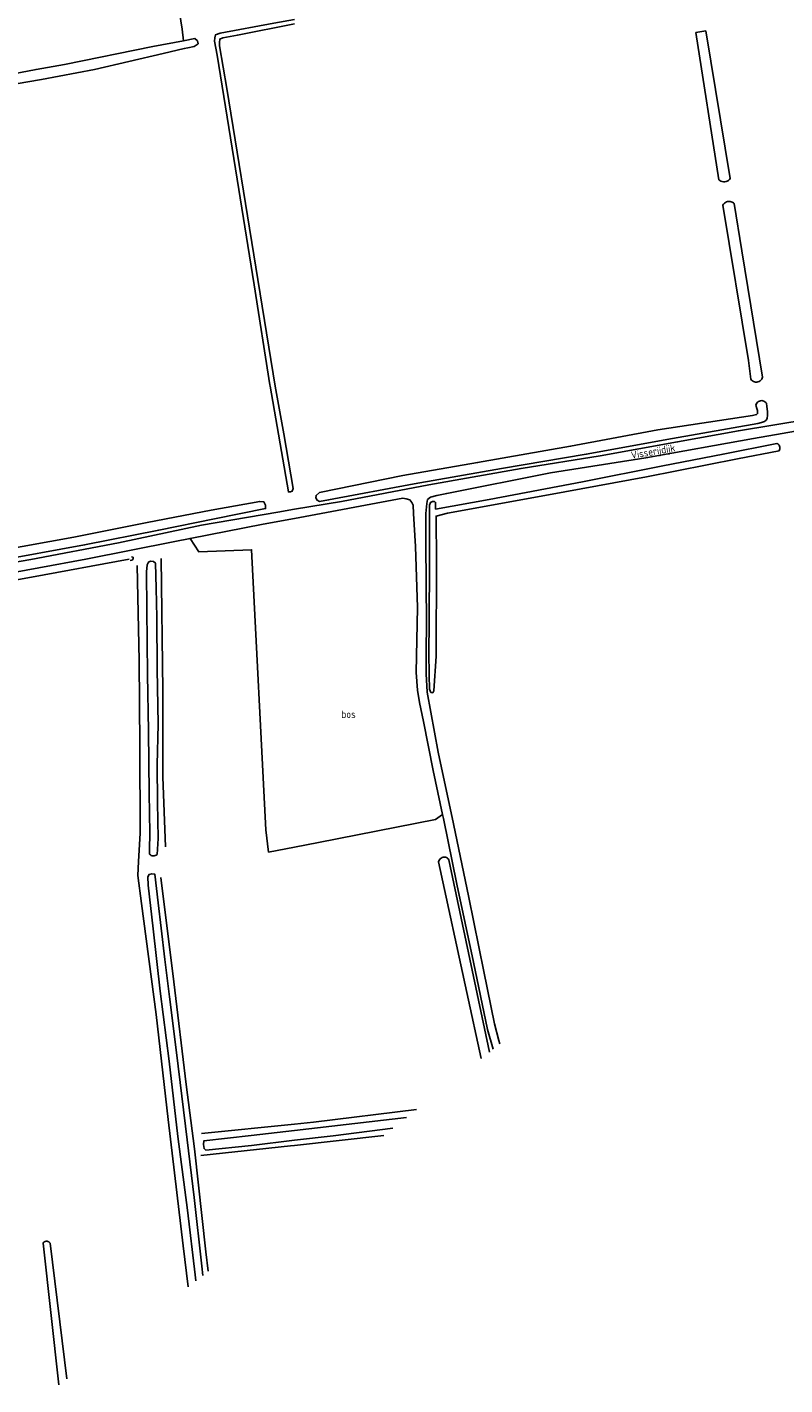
# Model space of a CAD drawing. Header units: metres. Extents: x 226218 to 240385, y 439369 to 449677.
# Tile 306 of 353: x 237911 to 238164, y 445666 to 446120. Entities that reach past the tile are written whole.
import ezdxf

# ---------------------------------------------------------------- set-up
doc = ezdxf.new("R2010")
doc.units = ezdxf.units.M
doc.header["$MEASUREMENT"] = 0
for name, color, linetype in [('CULTUURAANDUIDING', 253, 'Continuous'), ('INSTEEKSLOOT', 153, 'Continuous'), ('KANTVERH', 253, 'Continuous'), ('MIDSLTGREPPEL', 253, 'Continuous'), ('OVERIGEAFSCH', 253, 'Continuous'), ('OVLIJNOBJ', 253, 'Continuous'), ('RASTER', 253, 'Continuous'), ('STRAATNAAM', 253, 'Continuous')]:
    doc.layers.add(name, color=color, linetype=linetype)
doc.styles.get("Standard").update_dxf_attribs({"font": 'iso.shx'})

msp = doc.modelspace()

# ---------------------------------------------------------------- linework, layer by layer
at = {"layer": 'INSTEEKSLOOT'}
for p, q in [((238134.06, 446118.19), (238137.48, 446118.75)), ((238141.75, 446068.98), (238134.06, 446118.19)), ((238137.48, 446118.75), (238145.57, 446069.43)), ((237987.18, 446039.81), (237993.58, 446000)), ((238051.65, 445841.68), (238065.14, 445777.35)), ((237921.35, 445666.14), (237916.05, 445713.49)), ((237918.42, 445713.54), (237924.02, 445668.17))]:
    msp.add_line(p, q, dxfattribs=at)
for points in [[(237986.53, 446033.88), (237980.88, 446069.2), (237974.22, 446110.68), (237973.31, 446115.34), (237973.38, 446116.51), (237973.51, 446117.01), (237973.65, 446117.44), (237975.17, 446117.98), (237993.09, 446121.33), (238000, 446122.61)], [(237987.18, 446039.81), (237977.47, 446099.55), (237975, 446113.76), (237975.04, 446114.88), (237975.09, 446116.01), (237976.15, 446116.44), (237980.98, 446117.39), (238000, 446121.08)], [(237887.52, 446097.73), (237915.52, 446102.57), (237933.25, 446105.9), (237956.14, 446111.2), (237963.24, 446112.84), (237964.46, 446113.13), (237966.5, 446113.61), (237967.84, 446114.5), (237967.69, 446115.41), (237966.71, 446116.2), (237962.97, 446115.49), (237952.73, 446113.53), (237923.18, 446107.49), (237913.72, 446105.91), (237891.49, 446101.63)], [(238141.75, 446068.98), (238142.09, 446068.72), (238142.48, 446068.52), (238142.89, 446068.39), (238143.32, 446068.33), (238143.76, 446068.34), (238144.18, 446068.43), (238144.59, 446068.58), (238144.96, 446068.81), (238145.29, 446069.09), (238145.57, 446069.43)], [(238143.13, 446060.54), (238143.36, 446060.87), (238143.64, 446061.16), (238143.97, 446061.4), (238144.33, 446061.58), (238144.72, 446061.69), (238145.12, 446061.74), (238145.52, 446061.73), (238145.91, 446061.65), (238146.29, 446061.5), (238146.64, 446061.29), (238146.94, 446061.03)], [(238152.46, 446002.35), (238151.68, 446008.63), (238143.13, 446060.54)], [(238146.94, 446061.03), (238149.52, 446045.3), (238156.4, 446003.03)], [(237986.53, 446033.88), (237991.8, 446000.47), (237991.88, 446000)], [(238152.46, 446002.35), (238152.71, 446002.05), (238153, 446001.8), (238153.33, 446001.6), (238153.69, 446001.46), (238154.08, 446001.39), (238154.46, 446001.39), (238154.85, 446001.45), (238155.21, 446001.58), (238155.55, 446001.78), (238155.84, 446002.03), (238156.09, 446002.33), (238156.28, 446002.66), (238156.4, 446003.03)], [(237991.88, 446000), (237998, 445964.67), (237998.73, 445964.68), (237999.31, 445964.87), (237999.63, 445965.76), (237996.43, 445984.06), (237993.58, 446000)], [(238036.23, 445970.16), (238008.36, 445964.44), (238007.23, 445963.5), (238007.22, 445962.62), (238007.63, 445961.84), (238008.39, 445961.49), (238011.43, 445961.95), (238040.04, 445967.31), (238069.24, 445972.43), (238097.48, 445977.27), (238126.34, 445982.47), (238154.81, 445987.56), (238156.05, 445987.86), (238157.02, 445988.2), (238157.54, 445988.68), (238157.89, 445989.24), (238158.09, 445990.3), (238158, 445991.51), (238157.85, 445993.22), (238157.69, 445994.27)], [(238154.18, 445993.64), (238154.46, 445992.58), (238154.68, 445991.88), (238154.72, 445990.85), (238154.38, 445990.48), (238153.03, 445990.22), (238121.45, 445985.45), (238092.29, 445979.9), (238061.2, 445974.46), (238036.23, 445970.16)], [(238154.18, 445993.64), (238154.29, 445994), (238154.48, 445994.33), (238154.72, 445994.62), (238155.02, 445994.86), (238155.36, 445995.03), (238155.72, 445995.13), (238156.1, 445995.16), (238156.48, 445995.12), (238156.84, 445995), (238157.17, 445994.82), (238157.46, 445994.57), (238157.69, 445994.27)], [(238161.16, 445980.83), (238143.18, 445977.29), (238123.11, 445973.33), (238096.21, 445967.97), (238065.02, 445962.15), (238047.19, 445958.9), (238047.15, 445959.6), (238047.16, 445961.12), (238046.79, 445961.4), (238046.13, 445961.41), (238045.42, 445961.06), (238045.15, 445960.26), (238045.1, 445941.31), (238045, 445920.84), (238044.94, 445911.01), (238044.98, 445903.41), (238045.19, 445898.66), (238045.62, 445897.65), (238046.25, 445897.49), (238046.61, 445898.14), (238047.41, 445909.74), (238047.48, 445941.19), (238047.32, 445956.56), (238051.13, 445957.54), (238084.88, 445963.69), (238117.6, 445969.75), (238147.97, 445975.7), (238161.88, 445978.41)], [(238161.16, 445980.83), (238161.45, 445980.68), (238161.7, 445980.48), (238161.91, 445980.23), (238162.06, 445979.95), (238162.15, 445979.64), (238162.18, 445979.32), (238162.14, 445979), (238162.04, 445978.7), (238161.88, 445978.41)], [(237973.28, 445955.63), (237990.36, 445959.08), (237990.37, 445960.23), (237989.82, 445961.3), (237988.46, 445961.49), (237972.23, 445958.53), (237950.8, 445954.38), (237926.38, 445949.57), (237900.92, 445944.91), (237875.1, 445940.33), (237851.58, 445935.71), (237841.27, 445933.46), (237841.25, 445932.52), (237841.57, 445931.78), (237842.36, 445931.4), (237847.7, 445932.23), (237871.27, 445936.22), (237899.41, 445941.34), (237929.95, 445946.91), (237954.7, 445951.9), (237973.28, 445955.63)], [(237945.59, 445942.94), (237946.12, 445942.79), (237946.17, 445942.39), (237946.01, 445942.05), (237945.72, 445941.84), (237945.16, 445941.69)], [(237953.87, 445932.48), (237953.6, 445940.86), (237952.9, 445941.43), (237951.99, 445941.45), (237951.27, 445941.15), (237950.83, 445940.31), (237950.63, 445937.95), (237950.72, 445925.44), (237950.96, 445903.57), (237951.28, 445884.66), (237951.47, 445863.94), (237951.76, 445850.57), (237951.63, 445845.13), (237951.62, 445843.51)], [(237954.12, 445843.42), (237954.54, 445848.77), (237954.33, 445860.78), (237954.17, 445873.46), (237954.56, 445887.03), (237954.16, 445905.45), (237954.01, 445922.68), (237953.87, 445932.48)], [(237951.62, 445843.51), (237951.89, 445843.28), (237952.19, 445843.12), (237952.51, 445843.01), (237952.85, 445842.97), (237953.2, 445842.99), (237953.53, 445843.07), (237953.84, 445843.22), (237954.12, 445843.42)], [(238048.19, 445841.01), (238048.3, 445841.37), (238048.47, 445841.7), (238048.71, 445841.99), (238049, 445842.23), (238049.33, 445842.4), (238049.69, 445842.51), (238050.07, 445842.54), (238050.44, 445842.51), (238050.8, 445842.39), (238051.13, 445842.21), (238051.42, 445841.97), (238051.65, 445841.68)], [(238062.43, 445775.21), (238057.62, 445797.29), (238048.19, 445841.01)], [(237967.11, 445700.95), (237966.88, 445702.89), (237964.29, 445724.5), (237961.04, 445749.17), (237958.17, 445774.37), (237955.16, 445797.74), (237952.88, 445818.59), (237951.17, 445833.17), (237951.01, 445836.02), (237951.49, 445836.77), (237952.34, 445836.98), (237953.39, 445836.89), (237954.56, 445827.27), (237955.55, 445818.77), (237956.72, 445808.29), (237958.27, 445795.86), (237960.66, 445777.22), (237964.24, 445748.03), (237966.52, 445728.76), (237969.05, 445705.81), (237969.44, 445702.72)], [(238037.49, 445755.5), (238012.51, 445752.6), (238000, 445751.15)], [(238000, 445747.89), (238012.99, 445749.4), (238032.94, 445751.91)], [(238000, 445751.15), (237985.59, 445749.47), (237969.8, 445747.76), (237969.68, 445746.49), (237969.84, 445745.11), (237970.38, 445744.62), (237985.68, 445746.21), (238000, 445747.89)], [(237916.05, 445713.49), (237916.24, 445713.74), (237916.48, 445713.94), (237916.76, 445714.08), (237917.07, 445714.16), (237917.38, 445714.16), (237917.69, 445714.1), (237917.97, 445713.97), (237918.22, 445713.78), (237918.42, 445713.54)]]:
    msp.add_lwpolyline(points, dxfattribs=at)
at = {"layer": 'KANTVERH'}
for points in [[(238236.15, 446000), (238191.83, 445992.66), (238172.01, 445988.96), (238148.32, 445985.09), (238128.01, 445981.35), (238102.19, 445976.74), (238075.75, 445972.51), (238044.95, 445967.02), (238015.74, 445961.48), (238000, 445958.83)], [(238068.61, 445780.09), (238068.27, 445781.28), (238066.87, 445786.78), (238063.32, 445804.31), (238058.3, 445829.06), (238053.16, 445853.73), (238048, 445877.6), (238044.35, 445897.67), (238044.02, 445903.84), (238043.97, 445911.29), (238044.13, 445920.77), (238043.88, 445947.43), (238043.87, 445957.41), (238044.26, 445960.78), (238044.5, 445962.09), (238045.44, 445962.93), (238047.54, 445963.47), (238050.91, 445964.14), (238085.52, 445971), (238117.36, 445976.05), (238153.37, 445982.53), (238182.04, 445987.5), (238213.76, 445993.58), (238249.79, 446000)], [(238000, 445955.79), (238036.2, 445962.51), (238037.36, 445962.39), (238038.56, 445961.96), (238039.21, 445961.14), (238039.66, 445960.27), (238039.78, 445957.48), (238040.48, 445946.44), (238041.08, 445926.03), (238040.68, 445904.28), (238041.08, 445898.32), (238041.78, 445894.23), (238043.11, 445887.93), (238046.37, 445871.53), (238049.53, 445856.78), (238049.82, 445855.43), (238054.3, 445833.54), (238059.87, 445807.44), (238064.56, 445784.88), (238066.38, 445778.33)], [(237800.28, 445916.88), (237840.16, 445925.06), (237870.03, 445931.04), (237898.82, 445936.43), (237930.34, 445942.14), (237960.1, 445948.09), (237965.14, 445949.08), (237989.56, 445953.85), (238000, 445955.79)], [(238000, 445958.83), (237994.5, 445957.9), (237969.02, 445953.51), (237941.23, 445947.68), (237911.95, 445942.11), (237884.21, 445937.27), (237854.57, 445931.49), (237851.73, 445930.87)]]:
    msp.add_lwpolyline(points, dxfattribs=at)
at = {"layer": 'MIDSLTGREPPEL'}
msp.add_lwpolyline([(237944.83, 445942.2), (237912.15, 445936.1), (237881.05, 445930.53), (237853.24, 445925.11), (237844.48, 445923.44)], dxfattribs=at)
at = {"layer": 'OVERIGEAFSCH'}
for p, q in [((237968.94, 445750.15), (238000, 445753.32)), ((238029.89, 445749.49), (238000, 445746.21))]:
    msp.add_line(p, q, dxfattribs=at)
for points in [[(238000, 445753.32), (238006.44, 445753.98), (238040.84, 445758.15)], [(238000, 445746.21), (237998.68, 445746.07), (237968.78, 445742.78)]]:
    msp.add_lwpolyline(points, dxfattribs=at)
at = {"layer": 'OVLIJNOBJ'}
for p, q in [((237990.52, 445851.69), (237991.34, 445844.21)), ((237991.34, 445844.21), (238000, 445845.88))]:
    msp.add_line(p, q, dxfattribs=at)
for points in [[(237965.14, 445949.08), (237968.07, 445944.64), (237985.72, 445945.3), (237990.52, 445851.69)], [(238000, 445845.88), (238008.01, 445847.42), (238047.09, 445855.17), (238049.53, 445856.78)]]:
    msp.add_lwpolyline(points, dxfattribs=at)
at = {"layer": 'RASTER'}
for points in [[(237938.08, 446265.77), (237938.39, 446264.35), (237950.13, 446197.12), (237962.57, 446119.32), (237962.97, 446115.49)], [(237955.49, 445942.38), (237956.06, 445898.23), (237956.01, 445869.4), (237956.92, 445846.04)], [(237964.5, 445698.96), (237962.81, 445712.57), (237957.79, 445754.88), (237953.81, 445789.92), (237948.92, 445827.11), (237947.71, 445836.45), (237947.91, 445841.09), (237948.54, 445850.59), (237948.43, 445879.69), (237948.16, 445908.34), (237947.47, 445940)], [(237955.45, 445835.79), (237959.7, 445800.84), (237963.82, 445766.52), (237966.64, 445745.02), (237970.42, 445710.64), (237971.24, 445704.09)]]:
    msp.add_lwpolyline(points, dxfattribs=at)

# ---------------------------------------------------------------- texts
at = {"layer": 'CULTUURAANDUIDING'}
msp.add_text('bos', height=2.5, dxfattribs=at).set_placement((238015.68, 445889.08))
at = {"layer": 'STRAATNAAM'}
msp.add_text('Visserijdijk', height=2.5, rotation=10.0844, dxfattribs=at).set_placement((238112.67, 445975.64))

doc.saveas('drawing.dxf')
